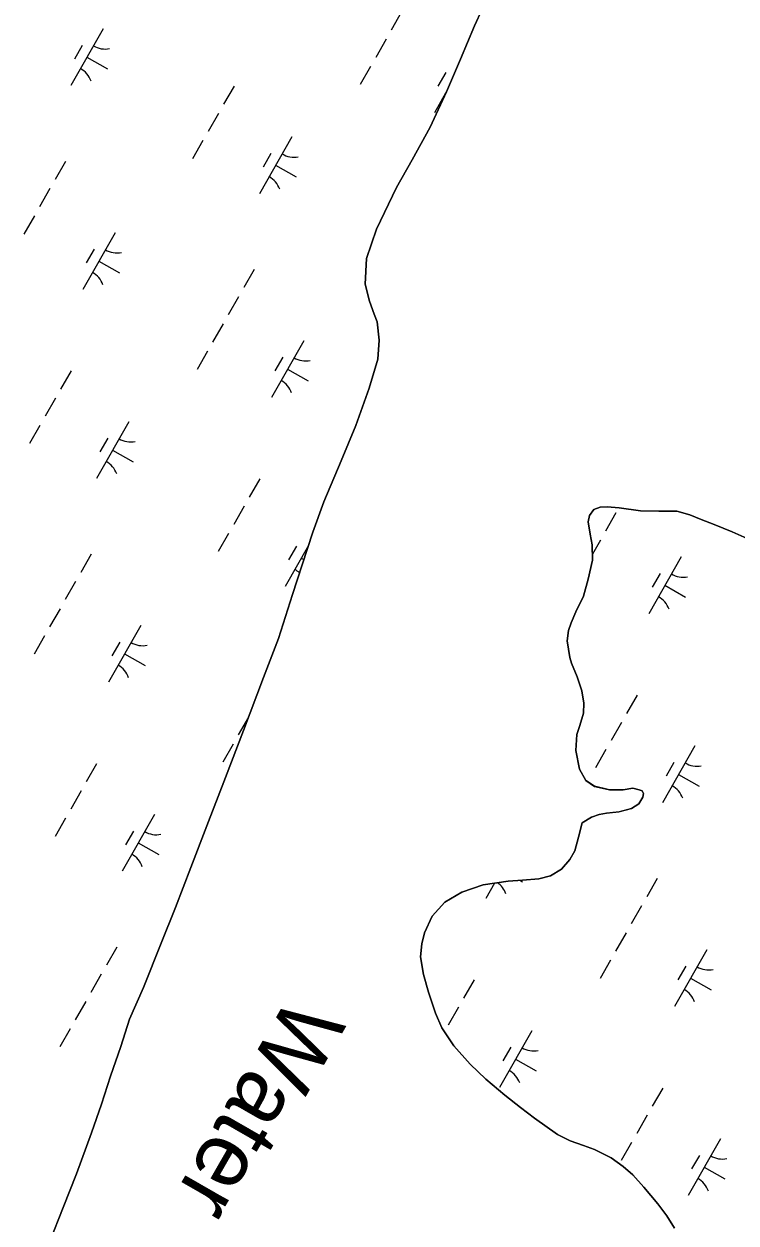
# Model space of a CAD drawing. Extents: x 3930721 to 3950824, y 220441 to 242861.
# Drawn here: x 3936244 to 3936788, y 225396 to 226313 of the extents above; entities that cross this region are included whole.
import ezdxf

# ---------------------------------------------------------------- set-up
doc = ezdxf.new("R2010")
doc.units = 0
for name, color, linetype in [('V-RIVR-IDEN', 7, 'Continuous'), ('V-TOPO-SHOR', 7, 'Continuous'), ('V-WETL-SWMP', 7, 'Continuous')]:
    doc.layers.add(name, color=color, linetype=linetype)

msp = doc.modelspace()

# ---------------------------------------------------------------- linework, layer by layer
at = {"layer": 'V-TOPO-SHOR'}
for points in [[(3936577.55, 226285.99), (3936588.2, 226311.41), (3936603.18, 226343.98)], [(3936263.04, 225381.15), (3936273.68, 225407.76), (3936283.92, 225433.57), (3936295.34, 225464.93), (3936302.82, 225486.77), (3936309.9, 225508.21), (3936317.77, 225530.84), (3936324.46, 225551.88), (3936335.11, 225576.11), (3936348.5, 225609.86), (3936359.54, 225637.26), (3936371.35, 225667.83), (3936383.57, 225699.6), (3936397.75, 225736.53), (3936411.54, 225772.66), (3936426.9, 225813.16), (3936438.32, 225842.94), (3936448.94, 225876.69), (3936456.42, 225899.32), (3936464.68, 225924.33), (3936472.95, 225947.36), (3936486.35, 225978.73), (3936497.38, 226005.73), (3936507.62, 226034.32), (3936514.31, 226056.55), (3936515.46, 226071.23), (3936513.83, 226085.11), (3936511.44, 226091.06), (3936507.84, 226100.96), (3936504.63, 226114.04), (3936505.77, 226133.48), (3936513.25, 226156.11), (3936528.63, 226187.89), (3936540.47, 226208.94), (3936554.29, 226233.97), (3936566.91, 226260.98), (3936577.55, 226285.99)], [(3936594.86, 225654.55), (3936613.93, 225657.38), (3936625.05, 225658.21), (3936637.37, 225659.04), (3936646.5, 225661.45), (3936654.83, 225666.63), (3936661.17, 225673.8), (3936665.13, 225680.57), (3936667.88, 225690.91), (3936670.63, 225702.04), (3936677.77, 225706.43), (3936683.73, 225708.43), (3936689.29, 225709.24), (3936698.82, 225710.46), (3936708.36, 225712.87), (3936713.91, 225716.46), (3936717.07, 225721.64), (3936717.46, 225724.42), (3936716.66, 225726.4), (3936714.28, 225727.19), (3936709.51, 225728.37), (3936701.96, 225727.16), (3936691.63, 225727.13), (3936680.1, 225729.89), (3936673.33, 225734.24), (3936668.54, 225742.97), (3936665.72, 225757.26), (3936666.48, 225769.58), (3936668.85, 225776.35), (3936671.6, 225785.89), (3936671.98, 225793.45), (3936670.36, 225802.98), (3936666.76, 225813.7), (3936662.36, 225824.02), (3936661.16, 225828.39), (3936659.13, 225841.1), (3936660.31, 225849.05), (3936662.28, 225855.01), (3936665.83, 225863.37), (3936671.76, 225875.3), (3936675.3, 225888.43), (3936678.44, 225902.74), (3936678.41, 225914.66), (3936676.8, 225922.61), (3936675.18, 225932.14), (3936676.36, 225936.91), (3936679.53, 225941.69), (3936684.29, 225943.29), (3936689.85, 225943.7), (3936699, 225942.93), (3936715.3, 225940.59), (3936729.21, 225940.23), (3936743.11, 225940.27), (3936753.06, 225937.51), (3936761.81, 225933.96), (3936771.75, 225930.01), (3936785.28, 225924.49), (3936796.82, 225919.35)], [(3936741.4, 225391.87), (3936735.42, 225401.4), (3936728.64, 225410.52), (3936717.87, 225423.21), (3936709.5, 225432.72), (3936701.94, 225439.06), (3936692.78, 225445.79), (3936680.04, 225452.11), (3936671.69, 225455.27), (3936661.35, 225458.82), (3936651.8, 225463.56), (3936634.28, 225476.23), (3936623.53, 225484.15), (3936611.58, 225493.65), (3936596.85, 225505.93), (3936584.89, 225517.43), (3936572.54, 225531.3), (3936563.36, 225545.19), (3936558.56, 225556.3), (3936552.96, 225572.58), (3936549.35, 225586.08), (3936546.92, 225599.58), (3936548.09, 225609.52), (3936550.05, 225617.87), (3936555.98, 225630.6), (3936565.49, 225641.36), (3936578.58, 225648.94), (3936594.86, 225654.55)]]:
    msp.add_lwpolyline(points, dxfattribs=at)
at = {"layer": 'V-WETL-SWMP'}
for p, q in [((3936603.18, 226343.98), (3936588.2, 226311.41)), ((3936532.55, 226322.09), (3936524.6, 226308.21)), ((3936304.24, 226309.19), (3936279.39, 226265.8)), ((3936588.2, 226311.41), (3936577.55, 226285.99)), ((3936520.62, 226301.26), (3936512.67, 226287.38)), ((3936288.1, 226296.54), (3936282.14, 226286.13)), ((3936291.81, 226287.5), (3936307.43, 226278.55)), ((3936508.69, 226280.44), (3936500.74, 226266.55)), ((3936577.55, 226285.99), (3936566.91, 226260.98)), ((3936566.31, 226275.76), (3936560.35, 226265.35)), ((3936404.31, 226265.37), (3936396.36, 226251.48)), ((3936566.91, 226260.98), (3936554.29, 226233.97)), ((3936567.43, 226262.19), (3936557.6, 226245.03)), ((3936392.39, 226244.54), (3936384.43, 226230.65)), ((3936554.29, 226233.97), (3936540.47, 226208.94)), ((3936448.58, 226226.53), (3936423.73, 226183.14)), ((3936380.46, 226223.71), (3936372.51, 226209.83)), ((3936275.42, 226207.81), (3936267.46, 226193.93)), ((3936432.44, 226213.87), (3936426.48, 226203.46)), ((3936540.47, 226208.94), (3936528.63, 226187.89)), ((3936436.16, 226204.83), (3936451.78, 226195.89)), ((3936528.63, 226187.89), (3936513.25, 226156.11)), ((3936263.49, 226186.99), (3936255.54, 226173.1)), ((3936251.56, 226166.16), (3936243.61, 226152.28)), ((3936313.39, 226153.31), (3936288.54, 226109.93)), ((3936513.25, 226156.11), (3936505.77, 226133.48)), ((3936297.25, 226140.66), (3936291.29, 226130.25)), ((3936505.77, 226133.48), (3936504.63, 226114.04)), ((3936300.96, 226131.62), (3936316.58, 226122.67)), ((3936419.76, 226125.15), (3936411.81, 226111.26)), ((3936504.63, 226114.04), (3936507.84, 226100.96)), ((3936407.83, 226104.32), (3936399.88, 226090.44)), ((3936507.84, 226100.96), (3936511.44, 226091.05)), ((3936511.44, 226091.05), (3936513.83, 226085.11)), ((3936395.9, 226083.5), (3936387.95, 226069.61)), ((3936513.83, 226085.11), (3936515.46, 226071.23)), ((3936457.73, 226070.65), (3936432.88, 226027.26)), ((3936515.46, 226071.23), (3936514.31, 226056.55)), ((3936383.97, 226062.67), (3936376.02, 226048.78)), ((3936441.59, 226057.99), (3936435.63, 226047.58)), ((3936514.31, 226056.55), (3936507.62, 226034.32)), ((3936279.59, 226047.6), (3936271.64, 226033.71)), ((3936445.3, 226048.95), (3936460.92, 226040.01)), ((3936507.62, 226034.32), (3936497.38, 226005.73)), ((3936267.67, 226026.77), (3936259.71, 226012.89)), ((3936255.74, 226005.94), (3936247.79, 225992.06)), ((3936323.86, 226008.76), (3936299.01, 225965.37)), ((3936497.38, 226005.73), (3936486.35, 225978.73)), ((3936307.72, 225996.1), (3936301.76, 225985.69)), ((3936311.44, 225987.06), (3936327.06, 225978.12)), ((3936486.35, 225978.73), (3936472.95, 225947.36)), ((3936423.94, 225964.93), (3936415.98, 225951.05)), ((3936412.01, 225944.1), (3936404.06, 225930.22)), ((3936472.95, 225947.36), (3936464.68, 225924.33)), ((3936679.53, 225941.69), (3936676.36, 225936.91)), ((3936684.29, 225943.29), (3936679.53, 225941.69)), ((3936689.86, 225943.7), (3936684.29, 225943.29)), ((3936699, 225942.93), (3936689.86, 225943.7)), ((3936715.3, 225940.59), (3936699, 225942.93)), ((3936729.21, 225940.23), (3936715.3, 225940.59)), ((3936743.11, 225940.27), (3936729.21, 225940.23)), ((3936753.06, 225937.51), (3936743.11, 225940.27)), ((3936676.36, 225936.91), (3936675.18, 225932.14)), ((3936675.18, 225932.14), (3936676.8, 225922.61)), ((3936696.51, 225938.99), (3936688.56, 225925.1)), ((3936761.81, 225933.96), (3936753.06, 225937.51)), ((3936771.75, 225930.01), (3936761.81, 225933.96)), ((3936400.08, 225923.28), (3936392.13, 225909.39)), ((3936464.68, 225924.33), (3936456.42, 225899.32)), ((3936676.8, 225922.61), (3936678.41, 225914.66)), ((3936785.28, 225924.49), (3936771.75, 225930.01)), ((3936796.82, 225919.35), (3936785.28, 225924.49)), ((3936461.25, 225913.95), (3936443.35, 225882.7)), ((3936452.06, 225913.44), (3936446.1, 225903.02)), ((3936678.41, 225914.66), (3936678.44, 225902.74)), ((3936684.59, 225918.16), (3936678.43, 225907.41)), ((3936295.04, 225907.38), (3936287.09, 225893.5)), ((3936455.78, 225904.4), (3936457.73, 225903.28)), ((3936746.41, 225905.31), (3936721.56, 225861.93)), ((3936456.42, 225899.32), (3936448.94, 225876.69)), ((3936678.44, 225902.74), (3936675.3, 225888.43)), ((3936283.11, 225886.55), (3936275.16, 225872.67)), ((3936675.3, 225888.43), (3936671.76, 225875.3)), ((3936730.27, 225892.66), (3936724.31, 225882.25)), ((3936448.94, 225876.69), (3936438.32, 225842.94)), ((3936733.99, 225883.62), (3936749.61, 225874.67)), ((3936671.76, 225875.3), (3936665.83, 225863.37)), ((3936271.18, 225865.73), (3936263.23, 225851.84)), ((3936665.83, 225863.37), (3936662.28, 225855.01)), ((3936333.01, 225852.88), (3936308.16, 225809.49)), ((3936660.31, 225849.05), (3936659.13, 225841.09)), ((3936662.28, 225855.01), (3936660.31, 225849.05)), ((3936259.26, 225844.9), (3936251.3, 225831.02)), ((3936316.87, 225840.23), (3936310.91, 225829.81)), ((3936438.32, 225842.94), (3936426.9, 225813.16)), ((3936659.13, 225841.09), (3936661.16, 225828.38)), ((3936320.59, 225831.19), (3936336.2, 225822.24)), ((3936661.16, 225828.38), (3936662.36, 225824.02)), ((3936662.36, 225824.02), (3936666.76, 225813.7)), ((3936426.9, 225813.16), (3936411.54, 225772.66)), ((3936666.76, 225813.7), (3936670.36, 225802.98)), ((3936670.36, 225802.98), (3936671.98, 225793.44)), ((3936671.98, 225793.44), (3936671.6, 225785.89)), ((3936712.62, 225799.6), (3936704.67, 225785.71)), ((3936671.6, 225785.89), (3936668.85, 225776.35)), ((3936415.39, 225782.82), (3936407.57, 225769.18)), ((3936668.85, 225776.35), (3936666.48, 225769.59)), ((3936700.69, 225778.77), (3936692.74, 225764.89)), ((3936411.54, 225772.66), (3936397.75, 225736.53)), ((3936666.48, 225769.59), (3936665.72, 225757.26)), ((3936403.6, 225762.23), (3936395.65, 225748.35)), ((3936665.72, 225757.26), (3936668.54, 225742.97)), ((3936688.76, 225757.94), (3936680.81, 225744.06)), ((3936756.89, 225760.76), (3936732.04, 225717.37)), ((3936740.75, 225748.1), (3936734.79, 225737.69)), ((3936299.22, 225747.16), (3936291.27, 225733.28)), ((3936668.54, 225742.97), (3936673.33, 225734.24)), ((3936744.46, 225739.06), (3936760.08, 225730.12)), ((3936397.75, 225736.53), (3936383.57, 225699.6)), ((3936673.33, 225734.24), (3936680.1, 225729.88)), ((3936680.1, 225729.88), (3936691.63, 225727.13)), ((3936287.29, 225726.34), (3936279.34, 225712.45)), ((3936691.63, 225727.13), (3936701.96, 225727.16)), ((3936701.96, 225727.16), (3936709.51, 225728.37)), ((3936709.51, 225728.37), (3936714.28, 225727.19)), ((3936717.08, 225721.64), (3936713.91, 225716.46)), ((3936714.28, 225727.19), (3936716.66, 225726.41)), ((3936716.66, 225726.41), (3936717.46, 225724.42)), ((3936717.46, 225724.42), (3936717.08, 225721.64)), ((3936708.36, 225712.87), (3936698.83, 225710.46)), ((3936713.91, 225716.46), (3936708.36, 225712.87)), ((3936275.36, 225705.51), (3936267.41, 225691.63)), ((3936343.48, 225708.32), (3936318.63, 225664.93)), ((3936670.63, 225702.04), (3936667.88, 225690.91)), ((3936677.77, 225706.43), (3936670.63, 225702.04)), ((3936683.73, 225708.43), (3936677.77, 225706.43)), ((3936689.29, 225709.24), (3936683.73, 225708.43)), ((3936698.83, 225710.46), (3936689.29, 225709.24)), ((3936327.35, 225695.67), (3936321.38, 225685.26)), ((3936383.57, 225699.6), (3936371.35, 225667.83)), ((3936331.06, 225686.63), (3936346.68, 225677.68)), ((3936667.88, 225690.91), (3936665.13, 225680.57)), ((3936665.13, 225680.57), (3936661.17, 225673.8)), ((3936371.35, 225667.83), (3936359.54, 225637.26)), ((3936654.83, 225666.63), (3936646.5, 225661.44)), ((3936661.17, 225673.8), (3936654.83, 225666.63)), ((3936613.93, 225657.38), (3936594.86, 225654.55)), ((3936603.54, 225655.84), (3936596.85, 225644.16)), ((3936625.05, 225658.21), (3936613.93, 225657.38)), ((3936622.9, 225658.05), (3936624.89, 225656.91)), ((3936637.37, 225659.04), (3936625.05, 225658.21)), ((3936646.5, 225661.44), (3936637.37, 225659.04)), ((3936728.06, 225659.38), (3936720.11, 225645.5)), ((3936578.58, 225648.94), (3936565.49, 225641.36)), ((3936594.86, 225654.55), (3936578.58, 225648.94)), ((3936565.49, 225641.36), (3936555.98, 225630.6)), ((3936716.14, 225638.55), (3936708.18, 225624.67)), ((3936359.54, 225637.26), (3936348.5, 225609.86)), ((3936555.98, 225630.6), (3936550.05, 225617.87)), ((3936550.05, 225617.87), (3936548.09, 225609.52)), ((3936704.21, 225617.73), (3936696.26, 225603.84)), ((3936314.66, 225606.94), (3936306.71, 225593.06)), ((3936348.5, 225609.86), (3936335.11, 225576.11)), ((3936548.09, 225609.52), (3936546.92, 225599.58)), ((3936766.04, 225604.88), (3936741.19, 225561.49)), ((3936546.92, 225599.58), (3936549.34, 225586.08)), ((3936692.28, 225596.9), (3936684.33, 225583.02)), ((3936749.9, 225592.23), (3936743.93, 225581.81)), ((3936302.73, 225586.12), (3936294.78, 225572.23)), ((3936549.34, 225586.08), (3936552.96, 225572.58)), ((3936753.61, 225583.19), (3936769.23, 225574.24)), ((3936335.11, 225576.11), (3936324.46, 225551.88)), ((3936587.9, 225581.83), (3936579.95, 225567.94)), ((3936290.81, 225565.29), (3936282.85, 225551.41)), ((3936552.96, 225572.58), (3936558.56, 225556.3)), ((3936558.56, 225556.3), (3936563.36, 225545.19)), ((3936575.97, 225561), (3936568.02, 225547.12)), ((3936324.46, 225551.88), (3936317.77, 225530.84)), ((3936278.88, 225544.47), (3936270.93, 225530.58)), ((3936563.36, 225545.19), (3936572.54, 225531.3)), ((3936632.17, 225542.99), (3936607.32, 225499.6)), ((3936317.77, 225530.84), (3936309.9, 225508.21)), ((3936572.54, 225531.3), (3936584.9, 225517.43)), ((3936616.03, 225530.34), (3936610.07, 225519.92)), ((3936619.74, 225521.29), (3936635.36, 225512.35)), ((3936584.9, 225517.43), (3936596.85, 225505.93)), ((3936309.9, 225508.21), (3936302.82, 225486.77)), ((3936596.85, 225505.93), (3936611.58, 225493.65)), ((3936611.58, 225493.65), (3936623.53, 225484.15)), ((3936732.24, 225499.16), (3936724.29, 225485.28)), ((3936302.82, 225486.77), (3936295.34, 225464.93)), ((3936623.53, 225484.15), (3936634.28, 225476.23)), ((3936634.28, 225476.23), (3936651.8, 225463.56)), ((3936720.31, 225478.34), (3936712.36, 225464.45)), ((3936295.34, 225464.93), (3936283.92, 225433.57)), ((3936651.8, 225463.56), (3936661.35, 225458.82)), ((3936661.35, 225458.82), (3936671.69, 225455.27)), ((3936671.69, 225455.27), (3936680.05, 225452.11)), ((3936708.39, 225457.51), (3936700.44, 225443.63)), ((3936776.51, 225460.32), (3936751.66, 225416.93)), ((3936680.05, 225452.11), (3936692.78, 225445.79)), ((3936692.78, 225445.79), (3936701.94, 225439.06)), ((3936760.37, 225447.67), (3936754.41, 225437.26)), ((3936701.94, 225439.06), (3936709.5, 225432.72)), ((3936764.09, 225438.63), (3936779.7, 225429.68)), ((3936283.92, 225433.57), (3936273.68, 225407.76)), ((3936709.5, 225432.72), (3936717.87, 225423.21)), ((3936717.87, 225423.21), (3936728.64, 225410.52)), ((3936728.64, 225410.52), (3936735.42, 225401.4)), ((3936273.68, 225407.76), (3936263.04, 225381.15)), ((3936735.42, 225401.4), (3936741.4, 225391.87))]:
    msp.add_line(p, q, dxfattribs=at)
for centre, start, end in [((3936305.75, 226311.35), 239.42788, 280.97154), ((3936278.29, 226263.41), 19.42788, 60.97154), ((3936556.5, 226242.64), 59.52838, 60.97154), ((3936450.09, 226228.68), 239.42788, 280.97154), ((3936422.63, 226180.74), 19.42788, 60.97154), ((3936314.9, 226155.47), 239.42788, 280.97154), ((3936287.44, 226107.53), 19.42788, 60.97154), ((3936459.24, 226072.8), 239.42788, 280.97154), ((3936431.78, 226024.87), 19.42788, 60.97154), ((3936325.37, 226010.91), 239.42788, 280.97154), ((3936297.92, 225962.98), 19.42788, 60.97154), ((3936469.71, 225928.25), 239.42788, 240.09878), ((3936442.26, 225880.31), 46.59648, 60.97154), ((3936747.92, 225907.47), 239.42788, 280.97154), ((3936720.47, 225859.53), 19.42788, 60.97154), ((3936334.52, 225855.04), 239.42788, 280.97154), ((3936307.06, 225807.1), 19.42788, 60.97154), ((3936758.4, 225762.91), 239.42788, 280.97154), ((3936730.94, 225714.98), 19.42788, 60.97154), ((3936344.99, 225710.48), 239.42788, 280.97154), ((3936317.54, 225662.54), 19.42788, 60.97154), ((3936595.75, 225641.76), 19.42788, 54.9216), ((3936767.54, 225607.04), 239.42788, 280.97154), ((3936740.09, 225559.1), 19.42788, 60.97154), ((3936633.68, 225545.15), 239.42788, 280.97154), ((3936606.22, 225497.21), 19.42788, 60.97154), ((3936778.02, 225462.48), 239.42788, 280.97154), ((3936750.56, 225414.54), 19.42788, 60.97154)]:
    msp.add_arc(centre, 17.62, start, end, dxfattribs=at)

# ---------------------------------------------------------------- texts
at = {"layer": 'V-RIVR-IDEN'}
msp.add_text('Water', height=50, rotation=240.13819, dxfattribs=at).set_placement((3936447.03, 225571.7))

doc.saveas('drawing.dxf')
